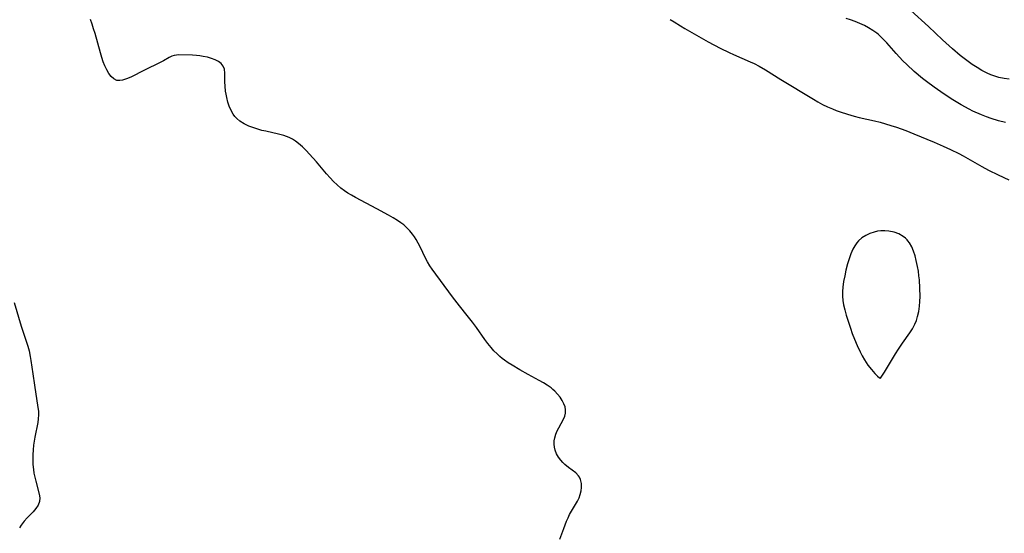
# Model space of a CAD drawing. Header units: inches. Extents: x 1073367 to 1082519, y 1569854 to 1574957.
# Tile 402 of 565: x 1081296 to 1081631, y 1572053 to 1572228. Entities that reach past the tile are written whole.
import ezdxf

# ---------------------------------------------------------------- set-up
doc = ezdxf.new("R2010")
doc.units = ezdxf.units.IN
doc.header["$MEASUREMENT"] = 0
doc.layers.add('CGG_CurvaNivelLidar_v1', color=7, linetype='Continuous', lineweight=30, true_color=0x008008)

msp = doc.modelspace()

# ---------------------------------------------------------------- linework, layer by layer
at = {"layer": 'CGG_CurvaNivelLidar_v1'}
for points in [[(1081632.2348, 1572207.5271, 75), (1081630.4778, 1572207.7555, 75), (1081628.7379, 1572208.1373, 75), (1081627.372, 1572208.5609, 75), (1081626.0263, 1572209.0771, 75), (1081624.7003, 1572209.6705, 75), (1081622.9846, 1572210.5502, 75), (1081621.3036, 1572211.5236, 75), (1081619.6604, 1572212.5791, 75), (1081618.7559, 1572213.2069, 75), (1081616.9126, 1572214.5955, 75), (1081615.599, 1572215.6597, 75), (1081613.0269, 1572217.8704, 75), (1081609.6103, 1572220.9663, 75), (1081604.8081, 1572225.4342, 75), (1081598.8268, 1572230.9181, 75)], [(1081479.7066, 1572051.2283, 76), (1081481.0025, 1572054.8633, 76), (1081481.9665, 1572057.3853, 76), (1081482.4425, 1572058.5082, 76), (1081482.9677, 1572059.5974, 76), (1081483.6304, 1572060.7734, 76), (1081485.0251, 1572063.045, 76), (1081485.6577, 1572064.1892, 76), (1081486.1731, 1572065.3289, 76), (1081486.5811, 1572066.4815, 76), (1081486.874, 1572067.635, 76), (1081487.0355, 1572068.7732, 76), (1081487.0136, 1572070.2247, 76), (1081486.685, 1572071.5672, 76), (1081486.3199, 1572072.2924, 76), (1081486.0174, 1572072.7254, 76), (1081485.0436, 1572073.7499, 76), (1081483.8802, 1572074.6963, 76), (1081482.6281, 1572075.6324, 76), (1081481.381, 1572076.6253, 76), (1081480.6321, 1572077.3155, 76), (1081479.9414, 1572078.0605, 76), (1081479.1454, 1572079.133, 76), (1081478.502, 1572080.2895, 76), (1081478.0344, 1572081.5129, 76), (1081477.8049, 1572082.5239, 76), (1081477.7056, 1572083.5545, 76), (1081477.7431, 1572084.6506, 76), (1081477.9223, 1572085.7383, 76), (1081478.2661, 1572086.8928, 76), (1081478.7303, 1572088.0155, 76), (1081479.2764, 1572089.1021, 76), (1081480.9314, 1572092.0559, 76), (1081481.3741, 1572093.0825, 76), (1081481.6261, 1572094.1218, 76), (1081481.6319, 1572095.165, 76), (1081481.4214, 1572096.2264, 76), (1081481.029, 1572097.2932, 76), (1081480.4527, 1572098.4015, 76), (1081479.7321, 1572099.4892, 76), (1081478.8856, 1572100.543, 76), (1081477.9242, 1572101.5479, 76), (1081477.3289, 1572102.0908, 76), (1081476.6749, 1572102.6303, 76), (1081475.4089, 1572103.543, 76), (1081474.0607, 1572104.3914, 76), (1081472.6553, 1572105.1965, 76), (1081468.8657, 1572107.2251, 76), (1081466.1156, 1572108.7659, 76), (1081463.4505, 1572110.3646, 76), (1081462.1673, 1572111.1908, 76), (1081460.9202, 1572112.0565, 76), (1081460.0757, 1572112.6932, 76), (1081459.2594, 1572113.3608, 76), (1081458.3513, 1572114.1818, 76), (1081457.2915, 1572115.2566, 76), (1081456.286, 1572116.3874, 76), (1081455.2144, 1572117.7015, 76), (1081454.1887, 1572119.0586, 76), (1081451.3106, 1572123.1678, 76), (1081449.9523, 1572125.0314, 76), (1081448.2132, 1572127.2802, 76), (1081445.575, 1572130.5535, 76), (1081443.2, 1572133.6303, 76), (1081436.2744, 1572143.0569, 76), (1081435.5152, 1572144.1972, 76), (1081434.7566, 1572145.4716, 76), (1081434.0564, 1572146.7783, 76), (1081432.2288, 1572150.5935, 76), (1081431.6039, 1572151.8338, 76), (1081430.9284, 1572153.0404, 76), (1081430.3279, 1572153.9855, 76), (1081429.6778, 1572154.8944, 76), (1081428.6921, 1572156.0883, 76), (1081427.607, 1572157.193, 76), (1081426.6389, 1572158.0279, 76), (1081425.6131, 1572158.8061, 76), (1081424.5417, 1572159.5398, 76), (1081423.0315, 1572160.4832, 76), (1081421.4761, 1572161.3843, 76), (1081417.5672, 1572163.5154, 76), (1081410.3258, 1572167.3206, 76), (1081408.9076, 1572168.1076, 76), (1081407.685, 1572168.8601, 76), (1081406.4993, 1572169.6684, 76), (1081405.3535, 1572170.5324, 76), (1081404.0501, 1572171.6298, 76), (1081402.8056, 1572172.7974, 76), (1081401.6192, 1572174.0277, 76), (1081400.4056, 1572175.4119, 76), (1081397.014, 1572179.5087, 76), (1081394.6932, 1572182.1148, 76), (1081393.5435, 1572183.3254, 76), (1081392.2706, 1572184.5749, 76), (1081390.9386, 1572185.726, 76), (1081389.9104, 1572186.4799, 76), (1081388.8327, 1572187.1499, 76), (1081387.7054, 1572187.7268, 76), (1081385.9665, 1572188.3982, 76), (1081384.1527, 1572188.9123, 76), (1081379.8193, 1572189.8715, 76), (1081378.5214, 1572190.1874, 76), (1081377.1382, 1572190.5765, 76), (1081375.783, 1572191.0132, 76), (1081374.0618, 1572191.6583, 76), (1081372.439, 1572192.4126, 76), (1081370.9606, 1572193.32, 76), (1081369.9518, 1572194.1613, 76), (1081369.252, 1572194.9342, 76), (1081368.7293, 1572195.6634, 76), (1081368.0133, 1572196.9559, 76), (1081367.4336, 1572198.3503, 76), (1081366.964, 1572199.8149, 76), (1081366.5857, 1572201.3221, 76), (1081366.3606, 1572202.4363, 76), (1081366.1816, 1572203.5528, 76), (1081366.0104, 1572205.1516, 76), (1081365.9333, 1572206.7093, 76), (1081365.9001, 1572209.6454, 76), (1081365.7487, 1572210.932, 76), (1081365.3545, 1572212.0482, 76), (1081364.6405, 1572212.9436, 76), (1081363.7102, 1572213.6309, 76), (1081362.593, 1572214.1944, 76), (1081361.3395, 1572214.6543, 76), (1081359.9917, 1572215.0236, 76), (1081358.6081, 1572215.3083, 76), (1081357.475, 1572215.4895, 76), (1081356.3389, 1572215.6214, 76), (1081354.9672, 1572215.708, 76), (1081350.3027, 1572215.7909, 76), (1081349.473, 1572215.7747, 76), (1081348.6757, 1572215.6485, 76), (1081347.8772, 1572215.3586, 76), (1081347.0589, 1572214.9395, 76), (1081345.1301, 1572213.8471, 76), (1081343.9562, 1572213.234, 76), (1081338.6208, 1572210.653, 76), (1081333.991, 1572208.2901, 76), (1081332.5664, 1572207.6622, 76), (1081331.2158, 1572207.2264, 76), (1081330.211, 1572207.0807, 76), (1081329.2764, 1572207.1723, 76), (1081328.2638, 1572207.649, 76), (1081327.3537, 1572208.462, 76), (1081326.5322, 1572209.5328, 76), (1081325.7919, 1572210.8012, 76), (1081325.1898, 1572212.0787, 76), (1081324.645, 1572213.4516, 76), (1081324.1386, 1572214.9351, 76), (1081323.6702, 1572216.4734, 76), (1081321.8323, 1572223.1391, 76), (1081321.3728, 1572224.7094, 76), (1081320.8769, 1572226.2661, 76), (1081320.3149, 1572227.8473, 76)], [(1081517.1308, 1572227.8736, 76), (1081518.4558, 1572227.0152, 76), (1081520.6227, 1572225.6854, 76), (1081522.0781, 1572224.8361, 76), (1081530.0579, 1572220.2916, 76), (1081534.1275, 1572218.0955, 76), (1081537.1206, 1572216.6198, 76), (1081538.6347, 1572215.9264, 76), (1081544.2724, 1572213.4982, 76), (1081545.6214, 1572212.8659, 76), (1081547.3, 1572211.9988, 76), (1081549.4909, 1572210.7225, 76), (1081554.6755, 1572207.4683, 76), (1081565.7449, 1572200.7596, 76), (1081567.2659, 1572199.8653, 76), (1081568.8072, 1572199.0159, 76), (1081570.4833, 1572198.1898, 76), (1081572.197, 1572197.4429, 76), (1081573.5121, 1572196.929, 76), (1081574.8423, 1572196.4511, 76), (1081577.3565, 1572195.6349, 76), (1081579.6208, 1572194.9847, 76), (1081581.3301, 1572194.5577, 76), (1081586.5009, 1572193.4042, 76), (1081588.3935, 1572192.9441, 76), (1081590.2475, 1572192.4318, 76), (1081592.0879, 1572191.8663, 76), (1081593.9161, 1572191.2562, 76), (1081597.0955, 1572190.0921, 76), (1081599.8641, 1572188.9889, 76), (1081606.761, 1572186.161, 76), (1081609.8324, 1572184.821, 76), (1081612.3348, 1572183.6717, 76), (1081615.1081, 1572182.2884, 76), (1081616.6282, 1572181.4756, 76), (1081622.9468, 1572177.9214, 76), (1081625.242, 1572176.6974, 76), (1081628.5197, 1572175.0485, 76), (1081632.0901, 1572173.4091, 76)], [(1081630.9827, 1572192.8642, 75.5), (1081628.616, 1572193.4198, 75.5), (1081626.1176, 1572194.1946, 75.5), (1081624.4748, 1572194.7907, 75.5), (1081622.8468, 1572195.4382, 75.5), (1081619.9076, 1572196.7409, 75.5), (1081618.5947, 1572197.3822, 75.5), (1081615.9294, 1572198.8102, 75.5), (1081613.1046, 1572200.4988, 75.5), (1081610.1274, 1572202.447, 75.5), (1081606.6975, 1572204.8726, 75.5), (1081604.1078, 1572206.83, 75.5), (1081602.8378, 1572207.8379, 75.5), (1081600.015, 1572210.2184, 75.5), (1081597.4886, 1572212.521, 75.5), (1081596.1424, 1572213.8509, 75.5), (1081593.812, 1572216.3451, 75.5), (1081590.7193, 1572219.8743, 75.5), (1081589.715, 1572220.9631, 75.5), (1081588.6712, 1572221.9981, 75.5), (1081587.6835, 1572222.8619, 75.5), (1081587.2373, 1572223.2135, 75.5), (1081585.9043, 1572224.1484, 75.5), (1081584.504, 1572224.9923, 75.5), (1081583.0515, 1572225.7607, 75.5), (1081581.5583, 1572226.464, 75.5), (1081579.954, 1572227.1359, 75.5), (1081578.313, 1572227.7252, 75.5), (1081576.8411, 1572228.1637, 75.5)], [(1081294.3714, 1572131.6401, 75.5), (1081296.7989, 1572123.664, 75.5), (1081299.0032, 1572116.8644, 75.5), (1081299.4487, 1572115.2261, 75.5), (1081299.8295, 1572113.3747, 75.5), (1081300.0505, 1572112.0262, 75.5), (1081300.7288, 1572107.4848, 75.5), (1081301.249, 1572103.6271, 75.5), (1081302.4669, 1572096.0323, 75.5), (1081302.6263, 1572094.743, 75.5), (1081302.6762, 1572093.4659, 75.5), (1081302.5765, 1572092.1887, 75.5), (1081302.3668, 1572090.8991, 75.5), (1081301.399, 1572085.9271, 75.5), (1081300.9789, 1572083.2303, 75.5), (1081300.8211, 1572081.6301, 75.5), (1081300.7282, 1572079.9561, 75.5), (1081300.7074, 1572078.2811, 75.5), (1081300.7644, 1572076.6153, 75.5), (1081300.9092, 1572074.97, 75.5), (1081301.0878, 1572073.7287, 75.5), (1081301.3663, 1572072.3189, 75.5), (1081301.6937, 1572070.9468, 75.5), (1081302.8453, 1572066.5855, 75.5), (1081303.0639, 1572065.2554, 75.5), (1081303.0061, 1572064.0087, 75.5), (1081302.5568, 1572062.8039, 75.5), (1081301.79, 1572061.655, 75.5), (1081300.814, 1572060.5372, 75.5), (1081298.8444, 1572058.5477, 75.5), (1081297.7316, 1572057.3504, 75.5), (1081296.7615, 1572056.0663, 75.5), (1081296.2368, 1572055.1258, 75.5)]]:
    msp.add_polyline3d(points, dxfattribs=at)
msp.add_polyline3d([(1081588.5, 1572105.9628, 76.5), (1081589.8711, 1572108.0608, 76.5), (1081593.6336, 1572114.2518, 76.5), (1081594.6768, 1572115.8754, 76.5), (1081596.0167, 1572117.8258, 76.5), (1081598.5219, 1572121.3572, 76.5), (1081599.3892, 1572122.71, 76.5), (1081600.2014, 1572124.2701, 76.5), (1081600.7196, 1572125.5911, 76.5), (1081601.1298, 1572126.9611, 76.5), (1081601.5032, 1572128.6516, 76.5), (1081601.7644, 1572130.3795, 76.5), (1081601.9164, 1572132.0489, 76.5), (1081601.9732, 1572133.7313, 76.5), (1081601.8862, 1572136.5823, 76.5), (1081601.7185, 1572139.3649, 76.5), (1081601.5907, 1572140.7559, 76.5), (1081601.3873, 1572142.337, 76.5), (1081601.1238, 1572143.9028, 76.5), (1081600.696, 1572145.9037, 76.5), (1081600.2603, 1572147.5493, 76.5), (1081599.7421, 1572149.129, 76.5), (1081599.1168, 1572150.615, 76.5), (1081598.3514, 1572151.9717, 76.5), (1081597.8399, 1572152.6663, 76.5), (1081597.5299, 1572153.0223, 76.5), (1081597.0581, 1572153.489, 76.5), (1081596.2522, 1572154.126, 76.5), (1081594.7633, 1572154.9772, 76.5), (1081593.1301, 1572155.5962, 76.5), (1081591.4023, 1572155.9763, 76.5), (1081590.0202, 1572156.0923, 76.5), (1081588.6281, 1572156.0468, 76.5), (1081587.4698, 1572155.8825, 76.5), (1081586.3298, 1572155.6111, 76.5), (1081584.8778, 1572155.1048, 76.5), (1081583.5013, 1572154.4388, 76.5), (1081582.2302, 1572153.614, 76.5), (1081581.1013, 1572152.6189, 76.5), (1081580.5033, 1572151.9298, 76.5), (1081579.7852, 1572150.9095, 76.5), (1081579.1578, 1572149.8022, 76.5), (1081578.4519, 1572148.2307, 76.5), (1081577.8576, 1572146.5706, 76.5), (1081577.3465, 1572144.8504, 76.5), (1081576.7952, 1572142.6814, 76.5), (1081576.3701, 1572140.7685, 76.5), (1081576.0138, 1572138.8439, 76.5), (1081575.7554, 1572136.9143, 76.5), (1081575.646, 1572135.3859, 76.5), (1081575.6435, 1572133.8613, 76.5), (1081575.7591, 1572132.3962, 76.5), (1081575.9787, 1572130.9402, 76.5), (1081576.3671, 1572129.1594, 76.5), (1081576.8519, 1572127.3932, 76.5), (1081577.4018, 1572125.6403, 76.5), (1081578.3145, 1572122.9647, 76.5), (1081578.9455, 1572121.1764, 76.5), (1081579.7201, 1572119.1802, 76.5), (1081580.6239, 1572117.0586, 76.5), (1081581.6362, 1572114.909, 76.5), (1081582.3393, 1572113.5524, 76.5), (1081583.0834, 1572112.2511, 76.5), (1081584.2773, 1572110.4361, 76.5), (1081585.4815, 1572108.8636, 76.5), (1081586.6078, 1572107.5886, 76.5), (1081587.554, 1572106.6641, 76.5), (1081588.2206, 1572106.1106, 76.5)], close=True, dxfattribs=at)

doc.saveas('drawing.dxf')
